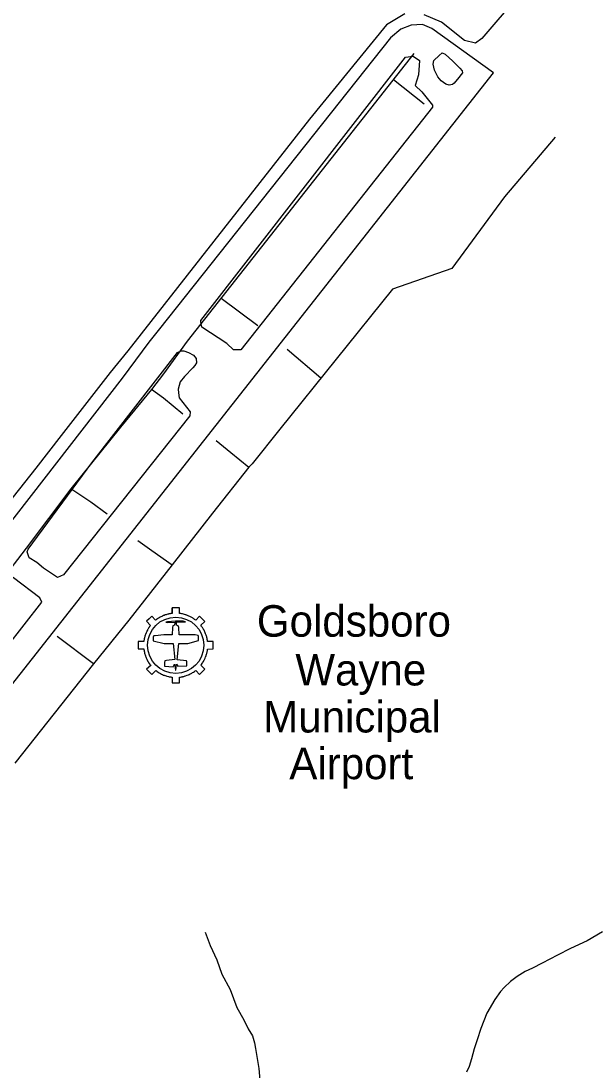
# Model space of a CAD drawing. Extents: x 2206922 to 2357709, y 510027 to 673830.
# Drawn here: x 2307741 to 2310479, y 621565 to 626565 of the extents above; entities that cross this region are included whole.
import ezdxf

# ---------------------------------------------------------------- set-up
doc = ezdxf.new("R2010")
doc.units = 0
for name, color, linetype in [('Exist Aviation Commercial or Municipal CELL', 7, 'Continuous'), ('Exist Aviation Commercial or Municipal Label', 7, 'Continuous'), ('Exist Aviation Commercial or Municipal Perimeter Paved', 7, 'Continuous'), ('Exist Hydrographic Misc Water Feature', 7, 'Continuous')]:
    doc.layers.add(name, color=color, linetype=linetype)

msp = doc.modelspace()

# ---------------------------------------------------------------- linework, layer by layer
at = {"layer": 'Exist Aviation Commercial or Municipal CELL'}
msp.add_line((2308461.5, 623742.3), (2308461.5, 623768.7), dxfattribs=at)
for points in [[(2308406.1, 623454.9), (2308411.9, 623452.1), (2308414.9, 623450.6), (2308416.5, 623449.9), (2308421.5, 623447.8), (2308422.1, 623447.5), (2308423.4, 623447), (2308427.3, 623445.6), (2308429.5, 623444.8), (2308433.5, 623443.5), (2308436.8, 623442.5), (2308439, 623441.9), (2308444.1, 623440.6), (2308445.3, 623440.3), (2308447.3, 623439.9), (2308450.5, 623439.2), (2308451.6, 623439), (2308453.2, 623438.7), (2308455.2, 623438.4), (2308459.8, 623437.7), (2308461.7, 623437.5), (2308461.5, 623410.3), (2308479.1, 623410.2), (2308496.7, 623410.2), (2308496.7, 623437.5), (2308501.5, 623438.1), (2308506.2, 623439), (2308508.7, 623439.4), (2308509.4, 623439.5), (2308510.8, 623439.9), (2308512.7, 623440.3), (2308515.3, 623440.9), (2308517.1, 623441.3), (2308521.1, 623442.4), (2308524.6, 623443.4), (2308526, 623443.9), (2308533.2, 623446.4), (2308539.5, 623448.9), (2308543.2, 623450.6), (2308547.8, 623452.7), (2308552.5, 623455.2), (2308555.9, 623457.1), (2308559.9, 623459.6), (2308563.8, 623462), (2308568.3, 623465.2), (2308572.3, 623468.3), (2308574.3, 623469.7), (2308593.3, 623450.4), (2308605.8, 623462.7), (2308618, 623475.4), (2308598.6, 623494.1), (2308602.1, 623498.5), (2308604.7, 623502.1), (2308607.5, 623506.3), (2308610, 623510.5), (2308611.1, 623512.3), (2308613.2, 623515.9), (2308615.2, 623519.7), (2308616.5, 623522.4), (2308618, 623525.4), (2308619.3, 623528.5), (2308621.8, 623534.4), (2308622.5, 623536.6), (2308624, 623540.3), (2308624.9, 623543.3), (2308625.4, 623545), (2308626.1, 623547.3), (2308626.8, 623549.8), (2308627.7, 623553.4), (2308628.5, 623556.8), (2308630, 623564.5), (2308630.2, 623565.7), (2308630.7, 623569.9), (2308631, 623571.7), (2308658.4, 623571.9), (2308658.3, 623589.5), (2308658.3, 623607), (2308631, 623607), (2308630.6, 623610), (2308630.1, 623613.7), (2308629.8, 623615.4), (2308629, 623619.8), (2308628.7, 623621.2), (2308628.3, 623622.9), (2308627.6, 623625.8), (2308626.8, 623629.2), (2308625.8, 623632.6), (2308624.4, 623637.1), (2308624.1, 623638), (2308623.1, 623641), (2308621.7, 623644.7), (2308620, 623648.8), (2308618.3, 623653), (2308616.4, 623656.8), (2308614.2, 623661.2), (2308612.3, 623664.6), (2308611.2, 623666.5), (2308610.5, 623667.7), (2308608.7, 623670.5), (2308606.6, 623674), (2308604, 623677.7), (2308601.5, 623681.1), (2308598.9, 623684.7), (2308618.2, 623703.7), (2308605.8, 623716.2), (2308592.8, 623728), (2308575.1, 623708.5), (2308572.3, 623710.7), (2308569.3, 623713), (2308568, 623713.9), (2308567.3, 623714.4), (2308566, 623715.3), (2308563.5, 623717), (2308561, 623718.6), (2308558.7, 623720), (2308555.2, 623722.1), (2308549.4, 623725.3), (2308546.5, 623726.7), (2308545.8, 623727.1), (2308542.1, 623728.9), (2308538, 623730.7), (2308532.4, 623732.8), (2308529.9, 623733.7), (2308526.7, 623734.8), (2308525.2, 623735.3), (2308520.9, 623736.6), (2308516.9, 623737.7), (2308515.5, 623738), (2308511.8, 623738.8), (2308507.9, 623739.7), (2308504, 623740.3), (2308501.3, 623740.8), (2308496.7, 623741.4), (2308496.7, 623768.7), (2308479.1, 623768.7), (2308461.5, 623768.7), (2308461.5, 623741.4), (2308460.8, 623741.3), (2308458.1, 623740.9), (2308455.1, 623740.5), (2308453, 623740.2), (2308451.3, 623739.9), (2308446.7, 623738.9), (2308444.3, 623738.4), (2308442, 623737.8), (2308437.4, 623736.7), (2308433.2, 623735.3), (2308430, 623734.3), (2308429.1, 623734.1), (2308423.7, 623732), (2308421.7, 623731.3), (2308420.6, 623730.8), (2308416, 623728.9), (2308413, 623727.4), (2308407.7, 623724.9), (2308404.8, 623723.2), (2308400.6, 623720.8), (2308397.6, 623718.9), (2308394.2, 623716.8), (2308391.7, 623715.1), (2308388.2, 623712.5), (2308386.1, 623710.9), (2308383.5, 623708.8), (2308365.1, 623728.3), (2308352.3, 623716.2), (2308339.4, 623704.3), (2308358.5, 623683.6), (2308354.6, 623678.3), (2308353.9, 623677.4), (2308353.3, 623676.5), (2308352, 623674.6), (2308351.5, 623673.7), (2308349.5, 623670.7), (2308346.2, 623665.1), (2308345.9, 623664.6), (2308345.1, 623663.2), (2308344.2, 623661.6), (2308341.8, 623657), (2308340.8, 623654.8), (2308337.9, 623648.5), (2308335, 623640.9), (2308333.7, 623637), (2308332.4, 623633), (2308332.1, 623631.7), (2308331.5, 623629.6), (2308330.6, 623626.1), (2308330.3, 623625.1), (2308329.1, 623619.6), (2308328.7, 623617.3), (2308328.4, 623615.5), (2308327.8, 623611.6), (2308327.5, 623610.3), (2308327.4, 623609), (2308327.2, 623607), (2308299.8, 623607), (2308299.8, 623589.5), (2308300.3, 623571.9), (2308327.1, 623572.6), (2308327.4, 623569.8), (2308327.7, 623567.7), (2308328, 623566), (2308328.8, 623561.2), (2308329.7, 623556.4), (2308330.9, 623551.6), (2308332.1, 623546.8), (2308333.2, 623543.4), (2308334.6, 623539.2), (2308335.1, 623537.8), (2308336.4, 623534.3), (2308338.6, 623529), (2308341.1, 623523.4), (2308343.3, 623519.1), (2308344.1, 623517.5), (2308345, 623515.9), (2308346.6, 623513), (2308347.1, 623512.2), (2308349.2, 623508.6), (2308351.5, 623505), (2308353.6, 623502), (2308354, 623501.4), (2308356.4, 623498.2), (2308357.1, 623497.2), (2308358.3, 623495.6), (2308359.9, 623493.6), (2308340.4, 623475.6), (2308352.3, 623462.7), (2308364.5, 623450), (2308384.5, 623469.1), (2308386.2, 623468), (2308387.1, 623467.2), (2308391.2, 623464.3), (2308395, 623461.9), (2308400.3, 623458.5)], [(2308406.1, 623454.9), (2308411.9, 623452.1), (2308414.9, 623450.6), (2308416.5, 623449.9), (2308421.5, 623447.8), (2308422.1, 623447.5), (2308423.4, 623447), (2308427.3, 623445.6), (2308429.5, 623444.8), (2308433.5, 623443.5), (2308436.8, 623442.5), (2308439, 623441.9), (2308444.1, 623440.6), (2308445.3, 623440.3), (2308447.3, 623439.9), (2308450.5, 623439.2), (2308451.6, 623439), (2308453.2, 623438.7), (2308455.2, 623438.4), (2308459.8, 623437.7), (2308461.7, 623437.5), (2308461.5, 623410.3), (2308479.1, 623410.2), (2308496.7, 623410.2), (2308496.7, 623437.5), (2308501.5, 623438.1), (2308506.2, 623439), (2308508.7, 623439.4), (2308509.4, 623439.5), (2308510.8, 623439.9), (2308512.7, 623440.3), (2308515.3, 623440.9), (2308517.1, 623441.3), (2308521.1, 623442.4), (2308524.6, 623443.4), (2308526, 623443.9), (2308533.2, 623446.4), (2308539.5, 623448.9), (2308543.2, 623450.6), (2308547.8, 623452.7), (2308552.5, 623455.2), (2308555.9, 623457.1), (2308559.9, 623459.6), (2308563.8, 623462), (2308568.3, 623465.2), (2308572.3, 623468.3), (2308574.3, 623469.7), (2308593.3, 623450.4), (2308605.8, 623462.7), (2308618, 623475.4), (2308598.6, 623494.1), (2308602.1, 623498.5), (2308604.7, 623502.1), (2308607.5, 623506.3), (2308610, 623510.5), (2308611.1, 623512.3), (2308613.2, 623515.9), (2308615.2, 623519.7), (2308616.5, 623522.4), (2308618, 623525.4), (2308619.3, 623528.5), (2308621.8, 623534.4), (2308622.5, 623536.6), (2308624, 623540.3), (2308624.9, 623543.3), (2308625.4, 623545), (2308626.1, 623547.3), (2308626.8, 623549.8), (2308627.7, 623553.4), (2308628.5, 623556.8), (2308630, 623564.5), (2308630.2, 623565.7), (2308630.7, 623569.9), (2308631, 623571.7), (2308658.4, 623571.9), (2308658.3, 623589.5), (2308658.3, 623607), (2308631, 623607), (2308630.6, 623610), (2308630.1, 623613.7), (2308629.8, 623615.4), (2308629, 623619.8), (2308628.7, 623621.2), (2308628.3, 623622.9), (2308627.6, 623625.8), (2308626.8, 623629.2), (2308625.8, 623632.6), (2308624.4, 623637.1), (2308624.1, 623638), (2308623.1, 623641), (2308621.7, 623644.7), (2308620, 623648.8), (2308618.3, 623653), (2308616.4, 623656.8), (2308614.2, 623661.2), (2308612.3, 623664.6), (2308611.2, 623666.5), (2308610.5, 623667.7), (2308608.7, 623670.5), (2308606.6, 623674), (2308604, 623677.7), (2308601.5, 623681.1), (2308598.9, 623684.7), (2308618.2, 623703.7), (2308605.8, 623716.2), (2308592.8, 623728), (2308575.1, 623708.5), (2308572.3, 623710.7), (2308569.3, 623713), (2308568, 623713.9), (2308567.3, 623714.4), (2308566, 623715.3), (2308563.5, 623717), (2308561, 623718.6), (2308558.7, 623720), (2308555.2, 623722.1), (2308549.4, 623725.3), (2308546.5, 623726.7), (2308545.8, 623727.1), (2308542.1, 623728.9), (2308538, 623730.7), (2308532.4, 623732.8), (2308529.9, 623733.7), (2308526.7, 623734.8), (2308525.2, 623735.3), (2308520.9, 623736.6), (2308516.9, 623737.7), (2308515.5, 623738), (2308511.8, 623738.8), (2308507.9, 623739.7), (2308504, 623740.3), (2308501.3, 623740.8), (2308496.7, 623741.4), (2308496.7, 623768.7), (2308479.1, 623768.7), (2308461.5, 623768.7), (2308461.5, 623741.4), (2308460.8, 623741.3), (2308458.1, 623740.9), (2308455.1, 623740.5), (2308453, 623740.2), (2308451.3, 623739.9), (2308446.7, 623738.9), (2308444.3, 623738.4), (2308442, 623737.8), (2308437.4, 623736.7), (2308433.2, 623735.3), (2308430, 623734.3), (2308429.1, 623734.1), (2308423.7, 623732), (2308421.7, 623731.3), (2308420.6, 623730.8), (2308416, 623728.9), (2308413, 623727.4), (2308407.7, 623724.9), (2308404.8, 623723.2), (2308400.6, 623720.8), (2308397.6, 623718.9), (2308394.2, 623716.8), (2308391.7, 623715.1), (2308388.2, 623712.5), (2308386.1, 623710.9), (2308383.5, 623708.8), (2308365.1, 623728.3), (2308352.3, 623716.2), (2308339.4, 623704.3), (2308358.5, 623683.6), (2308354.6, 623678.3), (2308353.9, 623677.4), (2308353.3, 623676.5), (2308352, 623674.6), (2308351.5, 623673.7), (2308349.5, 623670.7), (2308346.2, 623665.1), (2308345.9, 623664.6), (2308345.1, 623663.2), (2308344.2, 623661.6), (2308341.8, 623657), (2308340.8, 623654.8), (2308337.9, 623648.5), (2308335, 623640.9), (2308333.7, 623637), (2308332.4, 623633), (2308332.1, 623631.7), (2308331.5, 623629.6), (2308330.6, 623626.1), (2308330.3, 623625.1), (2308329.1, 623619.6), (2308328.7, 623617.3), (2308328.4, 623615.5), (2308327.8, 623611.6), (2308327.5, 623610.3), (2308327.4, 623609), (2308327.2, 623607), (2308299.8, 623607), (2308299.8, 623589.5), (2308300.3, 623571.9), (2308327.1, 623572.6), (2308327.4, 623569.8), (2308327.7, 623567.7), (2308328, 623566), (2308328.8, 623561.2), (2308329.7, 623556.4), (2308330.9, 623551.6), (2308332.1, 623546.8), (2308333.2, 623543.4), (2308334.6, 623539.2), (2308335.1, 623537.8), (2308336.4, 623534.3), (2308338.6, 623529), (2308341.1, 623523.4), (2308343.3, 623519.1), (2308344.1, 623517.5), (2308345, 623515.9), (2308346.6, 623513), (2308347.1, 623512.2), (2308349.2, 623508.6), (2308351.5, 623505), (2308353.6, 623502), (2308354, 623501.4), (2308356.4, 623498.2), (2308357.1, 623497.2), (2308358.3, 623495.6), (2308359.9, 623493.6), (2308340.4, 623475.6), (2308352.3, 623462.7), (2308364.5, 623450), (2308384.5, 623469.1), (2308386.2, 623468), (2308387.1, 623467.2), (2308391.2, 623464.3), (2308395, 623461.9), (2308400.3, 623458.5)], [(2308466.2, 623597.9), (2308474.5, 623521.1), (2308435.7, 623517.8), (2308426.6, 623515.6), (2308425.3, 623507), (2308425.3, 623490.5), (2308467.1, 623487.2), (2308473.7, 623499.8), (2308478.2, 623470.8), (2308479.1, 623470.8), (2308483.6, 623499.8), (2308489.6, 623489.7), (2308532, 623491.8), (2308532, 623510.9), (2308530.1, 623516.2), (2308486.6, 623520), (2308494.3, 623597.9), (2308536.8, 623597.9), (2308587, 623612), (2308587, 623631.9), (2308585.8, 623636.5), (2308572.4, 623638.9), (2308535.4, 623638.9), (2308495.1, 623638.9), (2308494.2, 623674.1), (2308490.7, 623682.3), (2308483.4, 623685.1), (2308482.1, 623696.6), (2308478.2, 623700.4), (2308515.4, 623700.8), (2308525.5, 623702.1), (2308514.2, 623704.1), (2308478.2, 623704.7), (2308440.3, 623701.9), (2308432.5, 623699.4), (2308440, 623698.8), (2308477.8, 623700.3), (2308475.1, 623696.6), (2308473.6, 623685.1), (2308465.9, 623682.3), (2308463.2, 623674.1), (2308462.2, 623638.9), (2308422.2, 623638.9), (2308381.8, 623635), (2308375.2, 623634.7), (2308372.8, 623633.1), (2308372, 623630.2), (2308372, 623610.7), (2308424.3, 623597.9)]]:
    msp.add_lwpolyline(points, close=True, dxfattribs=at)
msp.add_circle((2308479.1, 623589.5), 134.1, dxfattribs=at)
msp.add_circle((2308479.1, 623589.5), 134.1, dxfattribs=at)
at = {"layer": 'Exist Aviation Commercial or Municipal Perimeter Paved'}
for points in [[(2306549.1, 621943.9), (2309994.8, 626318.6), (2309701.1, 626530.2), (2309656.7, 626549.3), (2309602.3, 626544.8), (2309552.4, 626526.7), (2309502.6, 626485.8), (2308401.1, 625098), (2308351.3, 625034.5), (2308224.3, 624862.1), (2307657.7, 624134.2)], [(2309783.1, 626260.1), (2309767.2, 626263.9), (2309745.5, 626279.9), (2309728.7, 626299.5), (2309712.4, 626331.3), (2309706.1, 626359.2), (2309710, 626377.2), (2309735.8, 626401.4), (2309749.5, 626413.6), (2309763.5, 626407.8), (2309799.9, 626374.2), (2309834.3, 626340.6), (2309844.3, 626328.4), (2309847.3, 626318.8), (2309822.8, 626288.5), (2309813.1, 626276.3), (2309807, 626268.3), (2309799.2, 626262.2), (2309791, 626260.7), (2309783.1, 626260.1)], [(2308599.1, 625137), (2309574.8, 626392.2), (2309610.9, 626397.3), (2309641.9, 626376.7), (2309636.7, 626309.5), (2309621.2, 626257.9), (2309652.2, 626226.9), (2309703.8, 626164.9), (2309703.8, 626154.6), (2308790.1, 624997.5), (2308779.8, 624997.5), (2308753.9, 624997.5), (2308723, 625028.5), (2308604.2, 625106), (2308599.1, 625131.8), (2308599.1, 625137)], [(2307943.3, 623925.6), (2307916.1, 623912), (2307848.1, 623957.3), (2307816.4, 623984.5), (2307780.1, 624007.2), (2307771.1, 624034.4), (2307775.6, 624048), (2308079.4, 624458.8), (2308487.6, 624984.8), (2308505.5, 624992.9), (2308517.5, 624993.1), (2308539.6, 624985.4), (2308563.8, 624971.7), (2308576.8, 624956.2), (2308578, 624935.8), (2308569.6, 624923.9), (2308560.4, 624911.5), (2308520.9, 624871.2), (2308501.1, 624845), (2308491.5, 624811), (2308491.6, 624792.9), (2308496, 624769), (2308548.7, 624701.7), (2308546.2, 624683), (2307943.3, 623925.6)], [(2307509.1, 623409.8), (2307531.1, 623418), (2307547.5, 623427.7), (2307586, 623474.4), (2307671.9, 623579.4), (2307840.1, 623794.6), (2307831.8, 623815.2), (2307706.1, 623910.7), (2307695.9, 623920.5), (2307682.2, 623924.5), (2307660.9, 623917.4), (2307642.3, 623902.1), (2307429.4, 623635.2), (2307391, 623587.1), (2307373.1, 623563.7), (2307358, 623543.1), (2307353.9, 623528), (2307363.5, 623508.7), (2307415.7, 623470.3), (2307478.9, 623422.2), (2307509.1, 623409.8)]]:
    msp.add_lwpolyline(points, dxfattribs=at)
at = {"layer": 'Exist Hydrographic Misc Water Feature'}
for points in [[(2310478.1, 627110.9), (2309939.1, 626481.2), (2309908.5, 626459.3), (2309855.9, 626472.4), (2309746.4, 626560.1), (2309663.1, 626595.2)], [(2309571.1, 626599.5), (2309483.5, 626546.9), (2309117.1, 626096.8), (2308250.9, 624993.2), (2308166.1, 624890.6), (2307932.8, 624590), (2307812.6, 624434.3), (2307650, 624229.2), (2307508.6, 624041.7), (2307216, 623668.9), (2306920, 623305.4), (2306630.7, 622928.4), (2306415.4, 622665.9), (2306314.5, 622524.5), (2306267.4, 622470.7), (2306244.8, 622423.8), (2306236.8, 622409.6), (2306225.1, 622387.8), (2306207.9, 622309.3), (2306191, 622181.2), (2306170.5, 622032.6)], [(2309614.9, 626411.1), (2308533.8, 625039.2), (2308420.6, 624883.6), (2308364.1, 624809.3)], [(2309517.1, 626286.9), (2309663.1, 626170)], [(2310288.4, 626012.2), (2310047.4, 625727.9), (2309795.8, 625385.8), (2309513, 625286.8), (2308975.5, 624620.4), (2308843, 624455), (2308827.2, 624437.9)], [(2308695.6, 625244.5), (2308870.2, 625113.6)], [(2309171.2, 624863), (2309010.3, 624999.6)], [(2308364.1, 624809.3), (2308215.6, 624628.9), (2307978.7, 624335.3)], [(2308513.1, 624691.1), (2308420.6, 624766.8), (2308364.1, 624809.3)], [(2308672.4, 624566.2), (2308742.7, 624509), (2308827.2, 624437.9)], [(2308827.2, 624437.9), (2308654.9, 624220.1), (2308461.5, 623972.3)], [(2307978.7, 624335.3), (2307766.6, 624052.3), (2307646.4, 623896.7), (2307409.6, 623596), (2307311.2, 623471.2), (2307250.3, 623392.9)], [(2308152, 624215), (2308074.2, 624271.6), (2307978.7, 624335.3)], [(2308299.1, 624089.3), (2308365.8, 624041.7), (2308461.5, 623972.3)], [(2308461.5, 623972.3), (2308256.2, 623709.2), (2308086.6, 623500.5), (2307711.4, 623027.3)], [(2308086.6, 623500.5), (2307913.3, 623631.4)], [(2308619.1, 622221.6), (2308644.1, 622157.8), (2308675, 622090.3), (2308699.5, 622022.5), (2308738.2, 621949), (2308771.2, 621863.3), (2308803.6, 621803.7), (2308824.3, 621762), (2308844.6, 621728.1), (2308855.1, 621694.1), (2308859.4, 621668.3), (2308876.2, 621572.5), (2308885.6, 621458.8)], [(2310514.6, 622223.7), (2310440.8, 622181.3), (2310361.4, 622144.2), (2310299.5, 622111.8), (2310226.3, 622074.9), (2310180.5, 622050.6), (2310144.7, 622034.1), (2310106.9, 622011.4), (2310075.4, 621987.4), (2310045, 621959.1), (2310027.8, 621939), (2310000.1, 621900.5), (2309963, 621836), (2309933.7, 621762.1), (2309916.4, 621709.6), (2309902.3, 621665.4), (2309889.2, 621617.5), (2309877.7, 621581.6), (2309865.6, 621555.4)]]:
    msp.add_lwpolyline(points, dxfattribs=at)

# ---------------------------------------------------------------- texts
at = {"layer": 'Exist Aviation Commercial or Municipal Label'}
for s, p in [('Goldsboro', (2308866.2, 623630.6)), ('Wayne', (2309049.6, 623398)), ('Municipal', (2308896.2, 623173.9)), ('Airport', (2309020.8, 622951.3))]:
    msp.add_text(s, height=150, dxfattribs=at).set_placement(p)

doc.saveas('drawing.dxf')
